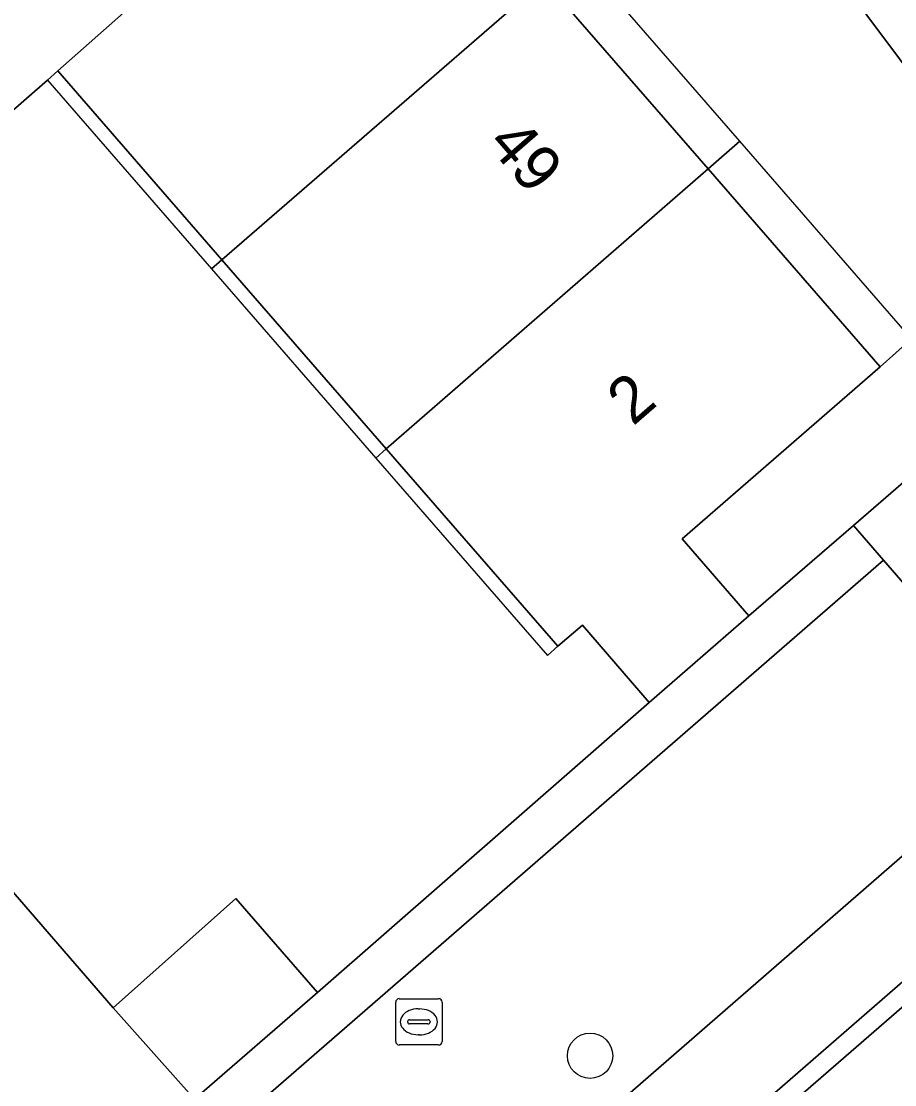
# Model space of a CAD drawing. Extents: x 155887 to 156869, y 383880 to 384678.
# Drawn here: x 156668.02 to 156686.88, y 384451.7 to 384474.66 of the extents above; entities that cross this region are included whole.
import ezdxf

# ---------------------------------------------------------------- set-up
doc = ezdxf.new("R2010")
doc.units = 0
for name, color, linetype in [('IMGEO_Boom', 7, 'Continuous'), ('IMGEO_Erf', 7, 'Continuous'), ('IMGEO_Greppel_droge_sloot', 7, 'Continuous'), ('IMGEO_Groenvoorziening', 7, 'Continuous'), ('IMGEO_Haag', 7, 'Continuous'), ('IMGEO_Pand', 7, 'Continuous'), ('IMGEO_Pand_nummerreeks', 7, 'Continuous'), ('IMGEO_Pand_overbouw', 7, 'Continuous'), ('IMGEO_Rijbaan_lokaal_open', 7, 'Continuous'), ('IMGEO_Rioolput', 7, 'Continuous'), ('IMGEO_Voetpad_gesloten', 7, 'Continuous'), ('IMGEO_Voetpad_open', 7, 'Continuous')]:
    doc.layers.add(name, color=color, linetype=linetype)

msp = doc.modelspace()

# ---------------------------------------------------------------- linework, layer by layer
at = {"layer": 'IMGEO_Boom'}
msp.add_circle((156680.302, 384452.323), 0.489, dxfattribs=at)
at = {"layer": 'IMGEO_Erf'}
for points in [[(156679.313, 384475.55), (156682.855, 384471.474), (156686.568, 384467.2), (156682.289, 384463.482), (156683.73, 384461.823), (156685.989, 384463.774), (156687.12, 384464.752), (156691.168, 384468.248), (156667.424, 384500)], [(156650.293, 384476.109), (156654.488, 384471.265), (156657.51, 384473.886), (156658.975, 384472.197), (156660.39, 384470.566), (156657.368, 384467.945), (156661.566, 384463.108), (156664.588, 384465.728), (156666.052, 384464.039), (156667.46, 384462.415), (156664.438, 384459.795), (156666.786, 384457.082), (156670.007, 384453.361), (156672.653, 384455.717), (156674.416, 384453.686), (156681.579, 384459.954), (156680.14, 384461.619), (156679.607, 384461.165), (156675.904, 384465.427), (156672.356, 384469.511), (156668.814, 384473.588), (156668.588, 384473.391), (156667.22, 384472.204), (156663.681, 384476.282)]]:
    msp.add_lwpolyline(points, dxfattribs=at)
at = {"layer": 'IMGEO_Greppel_droge_sloot'}
msp.add_lwpolyline([(156652.773, 384420.778), (156697.219, 384459.342), (156695.807, 384460.981), (156651.427, 384422.463)], close=True, dxfattribs=at)
at = {"layer": 'IMGEO_Groenvoorziening'}
for points in [[(156643.922, 384425.899), (156671.658, 384450.006), (156686.638, 384463.025), (156685.989, 384463.774), (156683.73, 384461.823), (156681.579, 384459.954), (156674.416, 384453.686), (156671.766, 384451.386), (156671.012, 384450.741), (156667.303, 384447.484), (156665.041, 384445.513), (156655.645, 384437.393), (156646.534, 384429.494), (156645.729, 384428.793), (156643.263, 384426.645)], [(156647.308, 384422.068), (156689.968, 384459.184), (156686.638, 384463.025), (156671.658, 384450.006), (156643.922, 384425.899)], [(156651.427, 384422.463), (156695.807, 384460.981), (156697.219, 384459.342), (156652.773, 384420.778)]]:
    msp.add_lwpolyline(points, close=True, dxfattribs=at)
msp.add_lwpolyline([(156697.799, 384459.264), (156695.874, 384461.602), (156648.869, 384420.721)], dxfattribs=at)
at = {"layer": 'IMGEO_Haag'}
msp.add_lwpolyline([(156643.922, 384425.899), (156671.658, 384450.006), (156686.638, 384463.025), (156685.989, 384463.774), (156683.73, 384461.823), (156681.579, 384459.954), (156674.416, 384453.686), (156671.766, 384451.386), (156671.012, 384450.741), (156667.303, 384447.484), (156665.041, 384445.513), (156655.645, 384437.393), (156646.534, 384429.494), (156645.729, 384428.793), (156643.263, 384426.645)], close=True, dxfattribs=at)
at = {"layer": 'IMGEO_Pand'}
for points in [[(156675.713, 384479.695), (156674.141, 384481.504), (156675.732, 384482.886), (156673.822, 384485.084), (156672.923, 384484.304), (156672.915, 384484.297), (156672.23, 384483.703), (156665.273, 384477.664), (156665.046, 384477.467), (156663.681, 384476.282), (156667.22, 384472.204), (156668.588, 384473.391), (156668.814, 384473.588)], [(156668.814, 384473.588), (156672.356, 384469.511), (156679.313, 384475.55), (156677.67, 384477.441), (156678.373, 384478.014), (156679.318, 384478.784), (156677.337, 384481.099), (156676.398, 384480.288), (156675.713, 384479.695)], [(156682.855, 384471.474), (156679.313, 384475.55), (156672.356, 384469.511), (156675.904, 384465.427)], [(156682.855, 384471.474), (156675.904, 384465.427), (156679.607, 384461.165), (156680.14, 384461.619), (156681.579, 384459.954), (156683.73, 384461.823), (156682.289, 384463.482), (156686.568, 384467.2)], [(156674.416, 384453.686), (156672.653, 384455.717), (156670.007, 384453.361), (156671.766, 384451.386)]]:
    msp.add_lwpolyline(points, close=True, dxfattribs=at)
at = {"layer": 'IMGEO_Pand_overbouw'}
for points in [[(156682.855, 384471.474), (156683.538, 384472.068), (156679.998, 384476.144), (156679.313, 384475.55)], [(156668.814, 384473.588), (156668.588, 384473.391), (156672.13, 384469.314), (156672.356, 384469.511)], [(156682.855, 384471.474), (156686.568, 384467.2), (156687.241, 384467.806), (156683.538, 384472.068)], [(156675.904, 384465.427), (156672.356, 384469.511), (156672.13, 384469.314), (156675.678, 384465.23)], [(156675.904, 384465.427), (156675.678, 384465.23), (156679.381, 384460.968), (156679.607, 384461.165)]]:
    msp.add_lwpolyline(points, close=True, dxfattribs=at)
at = {"layer": 'IMGEO_Rijbaan_lokaal_open'}
msp.add_lwpolyline([(156642.866, 384475.624), (156644.964, 384473.205), (156646.658, 384471.252), (156650.325, 384467.021), (156652.213, 384464.839), (156654.119, 384462.636), (156655.909, 384460.577), (156657.79, 384458.413), (156659.71, 384456.203), (156661.589, 384454.039), (156663.41, 384451.95), (156665.261, 384449.827), (156667.303, 384447.484), (156671.012, 384450.741), (156671.766, 384451.386), (156670.007, 384453.361), (156666.786, 384457.082), (156664.438, 384459.795), (156663.032, 384461.417), (156661.566, 384463.108), (156657.368, 384467.945), (156655.954, 384469.575), (156654.488, 384471.265), (156650.293, 384476.109)], dxfattribs=at)
at = {"layer": 'IMGEO_Rioolput'}
for p, q in [((156676.106, 384452.63), (156676.106, 384453.482)), ((156676.181, 384453.556), (156677.033, 384453.556)), ((156677.107, 384453.482), (156677.107, 384452.63)), ((156676.594, 384453.336), (156676.619, 384453.336)), ((156676.365, 384453.05), (156676.365, 384453.062)), ((156676.803, 384453.013), (156676.405, 384453.013)), ((156676.408, 384453.099), (156676.806, 384453.099)), ((156676.849, 384453.062), (156676.849, 384453.05)), ((156677.033, 384452.556), (156676.181, 384452.556)), ((156676.617, 384452.776), (156676.592, 384452.776))]:
    msp.add_line(p, q, dxfattribs=at)
for points in [[(156676.106, 384452.63), (156676.106, 384453.482)], [(156676.181, 384453.556), (156677.033, 384453.556)], [(156677.107, 384453.482), (156677.107, 384452.63)], [(156677.033, 384452.556), (156676.181, 384452.556)]]:
    msp.add_lwpolyline(points, dxfattribs=at)
for centre, radius, start, end in [((156676.183, 384453.48), 0.0765, 91.552, 178.448), ((156676.183, 384453.48), 0.0765, 91.552, 178.448), ((156677.031, 384453.48), 0.0765, 1.552, 88.448), ((156677.031, 384453.48), 0.0765, 1.552, 88.448), ((156676.405, 384453.059), 0.0403, 85.8775, 175.7526), ((156676.402, 384453.049), 0.0366, 178.938, 274.7102), ((156676.806, 384453.056), 0.043, 264.8664, 352.4533), ((156676.81, 384453.061), 0.0386, 1.7309, 96.639), ((156676.183, 384452.632), 0.0765, 181.552, 268.448), ((156676.183, 384452.632), 0.0765, 181.552, 268.448), ((156677.031, 384452.632), 0.0765, 271.552, 358.448), ((156677.031, 384452.632), 0.0765, 271.552, 358.448)]:
    msp.add_arc(centre, radius, start, end, dxfattribs=at)
for centre, major_axis, ratio, start_param, end_param in [((156676.593, 384453.056), (-0.387, 0.002), 0.722429, 4.712389, 7.853982), ((156676.618, 384453.056), (-0.39, 0.002), 0.717154, 1.570796, 4.712389)]:
    msp.add_ellipse(centre, major_axis=major_axis, ratio=ratio, start_param=start_param, end_param=end_param, dxfattribs=at)
at = {"layer": 'IMGEO_Voetpad_gesloten'}
msp.add_lwpolyline([(156602.253, 384380.125), (156646.409, 384418.594), (156646.444, 384418.656), (156648.828, 384420.707), (156648.869, 384420.721), (156695.874, 384461.602), (156697.674, 384463.147), (156699.841, 384464.958), (156698.668, 384466.563), (156696.388, 384464.71), (156694.848, 384463.399), (156691.05, 384460.132), (156689.968, 384459.184), (156647.308, 384422.068), (156645.359, 384420.378), (156626.631, 384404.101)], dxfattribs=at)
at = {"layer": 'IMGEO_Voetpad_open'}
msp.add_lwpolyline([(156654.57, 384512.462), (156654.516, 384512.419), (156654.012, 384512.011), (156652.441, 384510.614), (156655.41, 384507.205), (156656.37, 384506.091), (156660.326, 384509.492), (156667.424, 384500), (156691.168, 384468.248), (156691.774, 384467.45), (156694.848, 384463.399), (156696.388, 384464.71), (156692.621, 384469.702), (156693.78, 384470.55), (156671.786, 384500), (156664.083, 384510.314)], dxfattribs=at)
msp.add_lwpolyline([(156687.768, 384463.99), (156687.12, 384464.752), (156685.989, 384463.774), (156686.638, 384463.025), (156689.968, 384459.184), (156691.05, 384460.132)], close=True, dxfattribs=at)

# ---------------------------------------------------------------- texts
at = {"layer": 'IMGEO_Pand_nummerreeks'}
for s, rotation, p in [('49', 310.9839, (156678.054, 384472)), ('2', 40.9244, (156681.227, 384465.905))]:
    msp.add_text(s, height=1, rotation=rotation, dxfattribs=at).set_placement(p)

doc.saveas('drawing.dxf')
